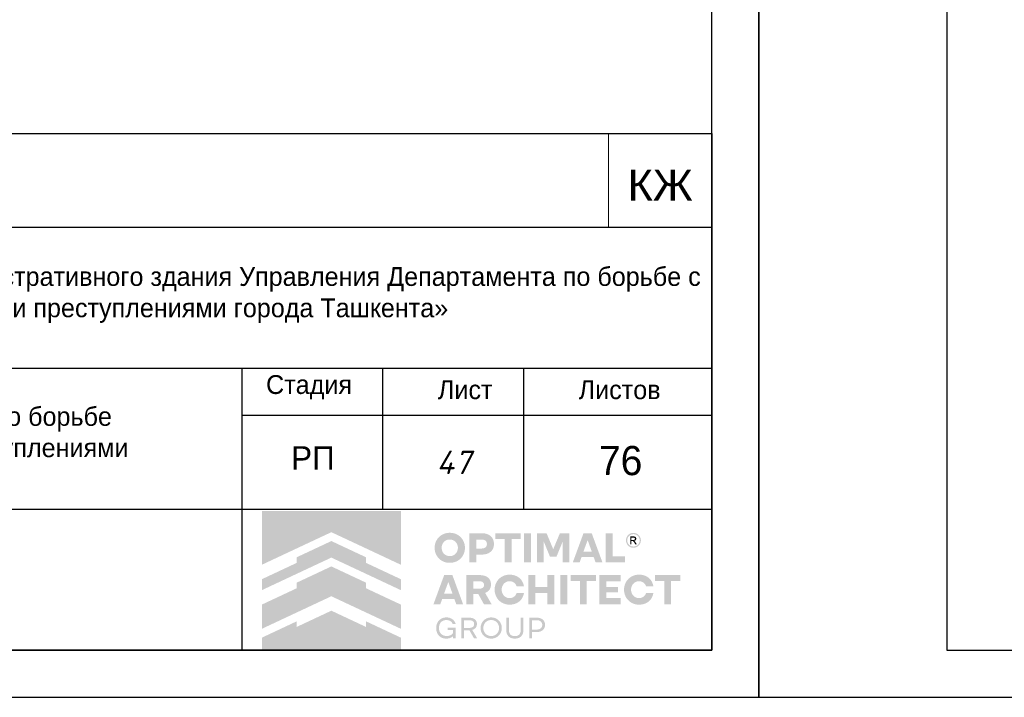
# Model space of a CAD drawing. Header units: millimetres. Extents: x -33345 to 4712671, y -3392 to 121473.
# Tile 593 of 656: x 3052967 to 3063445, y 44501 to 51712. Entities that reach past the tile are written whole.
import ezdxf

# ---------------------------------------------------------------- set-up
doc = ezdxf.new("R2010")
doc.units = ezdxf.units.MM
doc.layers.add('0.25', color=7, linetype='Continuous', lineweight=25)
doc.layers.add('Текст', color=7, linetype='Continuous', lineweight=20)
doc.layers.add('Лист', color=7, linetype='Continuous')
doc.styles.add('ISOCPEUR', font='isocpeui.ttf', dxfattribs={"height": 300})
doc.styles.get("Standard").update_dxf_attribs({"font": 'arial.ttf'})
doc.styles.add('X-U-RW-01$0$StyleROMANS', font='GOTHIC.TTF')

# ---------------------------------------------------------------- blocks, each defined once
blk = doc.blocks.new('*U340')
at = {"layer": '0.25', "color": 5, "linetype": 'Continuous', "lineweight": 25, "ltscale": 100}
blk.add_lwpolyline([(-42000, 0), (0, 0), (0, 29700), (-42000, 29700), (-42000, 0)], dxfattribs=at)
at = {"layer": '0.25', "color": 7, "linetype": 'Continuous', "lineweight": 30, "ltscale": 100}
blk.add_lwpolyline([(-40000, 500), (-500, 500), (-500, 29200), (-40000, 29200), (-40000, 500)], dxfattribs=at)
blk = doc.blocks.new('*U328')
at = {"layer": '0.25', "color": 5, "linetype": 'Continuous', "lineweight": 25, "ltscale": 100}
blk.add_lwpolyline([(-59400, 0), (0, 0), (0, 42000), (-59400, 42000), (-59400, 0)], dxfattribs=at)
at = {"layer": '0.25', "color": 7, "linetype": 'Continuous', "lineweight": 30, "ltscale": 100}
blk.add_lwpolyline([(-57400, 500), (-500, 500), (-500, 41500), (-57400, 41500), (-57400, 500)], dxfattribs=at)
blk = doc.blocks.new('logo')
at = {"true_color": 0x90e0ed}
h = blk.add_hatch(color=141, dxfattribs=at)
h.dxf.hatch_style = 1
h.paths.add_polyline_path([(5.672, 5.668), (0.009, 5.668), (0.009, 3.483), (1.425, 4.147), (2.84, 4.81), (4.256, 4.147), (5.672, 3.483)])
at = {"true_color": 0x1f2877}
h = blk.add_hatch(color=166, dxfattribs=at)
h.dxf.hatch_style = 1
h.paths.add_polyline_path([(2.84, 4.449), (1.425, 3.786), (1.425, 3.558), (0.009, 2.894), (0.009, 2.448), (1.425, 3.112), (2.84, 3.775), (4.256, 3.112), (5.672, 2.448), (5.672, 2.894), (4.256, 3.558), (4.256, 3.786)])
h.paths.add_polyline_path([(2.84, 3.415), (1.425, 2.751), (1.425, 2.523), (0.009, 1.86), (0.009, 0.873), (1.425, 1.536), (2.84, 2.199), (4.256, 1.536), (5.672, 0.873), (5.672, 1.86), (4.256, 2.523), (4.256, 2.751)])
h.paths.add_polyline_path([(2.84, 1.611), (1.425, 0.947), (1.425, 1.176), (0.009, 0.512), (0.009, 0.005), (5.672, 0.005), (5.672, 0.512), (4.256, 1.176), (4.256, 0.947)])
at = {"true_color": 0x212121}
h = blk.add_hatch(color=250, dxfattribs=at)
h.dxf.hatch_style = 1
h.paths.add_polyline_path([(8.107, 4.61), (8.086, 4.63), (8.064, 4.649), (8.041, 4.667), (8.017, 4.683), (7.992, 4.699), (7.967, 4.713), (7.94, 4.726), (7.912, 4.738), (7.884, 4.749), (7.855, 4.759), (7.825, 4.766), (7.795, 4.773), (7.763, 4.778), (7.732, 4.782), (7.7, 4.784), (7.667, 4.785), (7.634, 4.784), (7.602, 4.782), (7.571, 4.778), (7.54, 4.773), (7.51, 4.766), (7.48, 4.758), (7.451, 4.749), (7.422, 4.738), (7.394, 4.725), (7.367, 4.712), (7.341, 4.697), (7.316, 4.682), (7.292, 4.665), (7.269, 4.648), (7.247, 4.629), (7.226, 4.609), (7.206, 4.588), (7.187, 4.566), (7.169, 4.544), (7.153, 4.52), (7.137, 4.495), (7.122, 4.47), (7.109, 4.443), (7.097, 4.416), (7.086, 4.387), (7.076, 4.359), (7.068, 4.329), (7.061, 4.299), (7.056, 4.268), (7.053, 4.237), (7.05, 4.205), (7.05, 4.173), (7.05, 4.14), (7.053, 4.108), (7.056, 4.077), (7.061, 4.047), (7.068, 4.016), (7.076, 3.987), (7.086, 3.958), (7.097, 3.93), (7.109, 3.903), (7.122, 3.876), (7.137, 3.85), (7.153, 3.826), (7.169, 3.802), (7.187, 3.779), (7.206, 3.757), (7.226, 3.736), (7.247, 3.716), (7.269, 3.697), (7.292, 3.679), (7.316, 3.662), (7.341, 3.647), (7.367, 3.633), (7.394, 3.619), (7.422, 3.607), (7.451, 3.596), (7.48, 3.587), (7.51, 3.579), (7.54, 3.573), (7.571, 3.568), (7.602, 3.564), (7.634, 3.562), (7.667, 3.561), (7.7, 3.562), (7.732, 3.564), (7.763, 3.568), (7.795, 3.573), (7.825, 3.579), (7.855, 3.587), (7.884, 3.596), (7.912, 3.607), (7.94, 3.619), (7.967, 3.633), (7.992, 3.647), (8.017, 3.662), (8.041, 3.679), (8.064, 3.697), (8.086, 3.716), (8.107, 3.736), (8.127, 3.757), (8.146, 3.779), (8.164, 3.802), (8.181, 3.826), (8.196, 3.85), (8.211, 3.876), (8.224, 3.903), (8.237, 3.93), (8.248, 3.958), (8.257, 3.987), (8.265, 4.016), (8.272, 4.047), (8.277, 4.077), (8.281, 4.108), (8.283, 4.14), (8.284, 4.173), (8.283, 4.205), (8.281, 4.237), (8.277, 4.268), (8.272, 4.299), (8.265, 4.329), (8.257, 4.359), (8.248, 4.387), (8.237, 4.416), (8.224, 4.443), (8.211, 4.47), (8.196, 4.495), (8.181, 4.52), (8.164, 4.544), (8.146, 4.567), (8.127, 4.589)])
h.paths.add_polyline_path([(7.841, 4.464), (7.854, 4.455), (7.867, 4.446), (7.879, 4.436), (7.891, 4.426), (7.902, 4.415), (7.913, 4.403), (7.923, 4.391), (7.933, 4.379), (7.942, 4.366), (7.95, 4.352), (7.958, 4.338), (7.965, 4.324), (7.972, 4.308), (7.977, 4.293), (7.982, 4.277), (7.987, 4.261), (7.99, 4.244), (7.993, 4.228), (7.995, 4.21), (7.996, 4.193), (7.996, 4.175), (7.996, 4.157), (7.995, 4.139), (7.993, 4.121), (7.99, 4.104), (7.987, 4.088), (7.982, 4.071), (7.977, 4.055), (7.972, 4.039), (7.965, 4.024), (7.958, 4.009), (7.95, 3.994), (7.942, 3.981), (7.933, 3.967), (7.923, 3.955), (7.913, 3.942), (7.902, 3.931), (7.891, 3.92), (7.879, 3.909), (7.867, 3.9), (7.854, 3.891), (7.841, 3.882), (7.827, 3.874), (7.813, 3.867), (7.798, 3.86), (7.783, 3.854), (7.767, 3.849), (7.751, 3.844), (7.735, 3.841), (7.718, 3.838), (7.701, 3.836), (7.684, 3.835), (7.667, 3.834), (7.649, 3.835), (7.632, 3.836), (7.615, 3.838), (7.598, 3.841), (7.582, 3.844), (7.566, 3.849), (7.551, 3.854), (7.535, 3.86), (7.521, 3.867), (7.506, 3.874), (7.492, 3.882), (7.479, 3.891), (7.466, 3.9), (7.454, 3.909), (7.442, 3.92), (7.431, 3.931), (7.42, 3.942), (7.41, 3.955), (7.4, 3.967), (7.391, 3.981), (7.383, 3.994), (7.375, 4.009), (7.368, 4.024), (7.362, 4.039), (7.356, 4.055), (7.351, 4.071), (7.347, 4.088), (7.343, 4.104), (7.34, 4.121), (7.338, 4.139), (7.337, 4.157), (7.337, 4.175), (7.337, 4.193), (7.338, 4.21), (7.34, 4.228), (7.343, 4.244), (7.347, 4.261), (7.351, 4.277), (7.356, 4.293), (7.362, 4.308), (7.368, 4.324), (7.375, 4.338), (7.383, 4.352), (7.391, 4.366), (7.4, 4.379), (7.41, 4.391), (7.42, 4.403), (7.431, 4.415), (7.442, 4.426), (7.454, 4.436), (7.466, 4.446), (7.479, 4.455), (7.492, 4.464), (7.506, 4.472), (7.521, 4.479), (7.535, 4.486), (7.551, 4.492), (7.566, 4.497), (7.582, 4.501), (7.598, 4.505), (7.615, 4.508), (7.632, 4.51), (7.649, 4.511), (7.667, 4.511), (7.684, 4.511), (7.701, 4.51), (7.718, 4.508), (7.735, 4.505), (7.751, 4.501), (7.767, 4.497), (7.783, 4.492), (7.798, 4.486), (7.813, 4.479), (7.827, 4.472)], flags=16)
h.paths.add_polyline_path([(9.335, 4.648), (9.319, 4.662), (9.301, 4.675), (9.283, 4.687), (9.264, 4.698), (9.245, 4.709), (9.224, 4.719), (9.203, 4.728), (9.181, 4.736), (9.158, 4.743), (9.134, 4.749), (9.11, 4.755), (9.085, 4.759), (9.059, 4.762), (9.032, 4.765), (9.005, 4.766), (8.977, 4.767), (8.47, 4.767), (8.47, 3.579), (8.75, 3.579), (8.75, 3.898), (8.977, 3.898), (9.005, 3.898), (9.032, 3.9), (9.059, 3.902), (9.085, 3.906), (9.11, 3.91), (9.134, 3.915), (9.158, 3.921), (9.181, 3.928), (9.203, 3.936), (9.224, 3.945), (9.245, 3.954), (9.264, 3.965), (9.283, 3.976), (9.301, 3.988), (9.319, 4.001), (9.335, 4.014), (9.35, 4.029), (9.365, 4.044), (9.379, 4.059), (9.391, 4.076), (9.403, 4.093), (9.414, 4.111), (9.424, 4.13), (9.432, 4.15), (9.44, 4.17), (9.447, 4.191), (9.453, 4.212), (9.458, 4.234), (9.461, 4.257), (9.464, 4.28), (9.466, 4.304), (9.466, 4.329), (9.466, 4.353), (9.464, 4.377), (9.461, 4.401), (9.458, 4.424), (9.453, 4.446), (9.447, 4.468), (9.44, 4.489), (9.432, 4.51), (9.424, 4.53), (9.414, 4.549), (9.403, 4.567), (9.391, 4.585), (9.379, 4.602), (9.365, 4.618), (9.35, 4.633)])
h.paths.add_polyline_path([(8.75, 4.511), (8.959, 4.511), (8.984, 4.511), (9.008, 4.508), (9.031, 4.505), (9.052, 4.499), (9.071, 4.492), (9.09, 4.484), (9.106, 4.474), (9.121, 4.463), (9.135, 4.45), (9.147, 4.436), (9.156, 4.421), (9.165, 4.404), (9.171, 4.387), (9.175, 4.368), (9.178, 4.348), (9.179, 4.327), (9.178, 4.306), (9.175, 4.287), (9.171, 4.268), (9.165, 4.251), (9.156, 4.235), (9.147, 4.22), (9.135, 4.206), (9.121, 4.193), (9.106, 4.182), (9.09, 4.172), (9.071, 4.164), (9.052, 4.157), (9.031, 4.151), (9.008, 4.148), (8.984, 4.145), (8.959, 4.144), (8.75, 4.144)], flags=16)
h.paths.add_polyline_path([(10.558, 4.767), (9.528, 4.767), (9.528, 4.529), (9.904, 4.529), (9.904, 3.579), (10.182, 3.579), (10.182, 4.529), (10.558, 4.529)])
h.paths.add_polyline_path([(10.975, 4.767), (10.695, 4.767), (10.695, 3.579), (10.975, 3.579)])
h.paths.add_polyline_path([(11.611, 4.767), (11.223, 4.767), (11.223, 3.579), (11.498, 3.579), (11.498, 4.426), (11.751, 3.806), (12.012, 3.806), (12.267, 4.426), (12.267, 3.579), (12.542, 3.579), (12.542, 4.767), (12.154, 4.767), (11.882, 4.116)])
h.paths.add_polyline_path([(13.451, 4.767), (13.116, 4.767), (12.68, 3.579), (12.959, 3.579), (13.038, 3.799), (13.529, 3.799), (13.609, 3.579), (13.888, 3.579)])
h.paths.add_polyline_path([(13.285, 4.487), (13.457, 4.01), (13.111, 4.01)], flags=16)
h.paths.add_polyline_path([(14.306, 4.767), (14.026, 4.767), (14.026, 3.579), (14.808, 3.579), (14.808, 3.827), (14.306, 3.827)])
h.paths.add_polyline_path([(15.871, 2.84), (15.857, 2.86), (15.841, 2.879), (15.825, 2.898), (15.808, 2.916), (15.79, 2.933), (15.771, 2.949), (15.752, 2.964), (15.731, 2.978), (15.71, 2.992), (15.688, 3.004), (15.666, 3.016), (15.643, 3.027), (15.619, 3.037), (15.594, 3.046), (15.569, 3.053), (15.543, 3.06), (15.516, 3.066), (15.49, 3.071), (15.462, 3.074), (15.434, 3.077), (15.406, 3.079), (15.377, 3.079), (15.344, 3.078), (15.312, 3.076), (15.281, 3.072), (15.25, 3.067), (15.22, 3.061), (15.191, 3.052), (15.162, 3.043), (15.134, 3.031), (15.106, 3.019), (15.08, 3.005), (15.054, 2.991), (15.03, 2.975), (15.006, 2.958), (14.984, 2.94), (14.962, 2.921), (14.942, 2.901), (14.922, 2.88), (14.903, 2.858), (14.886, 2.835), (14.869, 2.811), (14.854, 2.787), (14.84, 2.761), (14.827, 2.734), (14.815, 2.707), (14.804, 2.679), (14.795, 2.65), (14.787, 2.621), (14.78, 2.591), (14.775, 2.561), (14.772, 2.53), (14.769, 2.499), (14.769, 2.468), (14.769, 2.436), (14.772, 2.405), (14.775, 2.374), (14.78, 2.344), (14.787, 2.314), (14.795, 2.285), (14.804, 2.256), (14.815, 2.228), (14.827, 2.201), (14.84, 2.174), (14.854, 2.149), (14.869, 2.124), (14.886, 2.1), (14.903, 2.077), (14.922, 2.055), (14.942, 2.034), (14.962, 2.014), (14.984, 1.995), (15.006, 1.977), (15.03, 1.96), (15.054, 1.945), (15.08, 1.93), (15.106, 1.916), (15.134, 1.904), (15.162, 1.893), (15.191, 1.883), (15.22, 1.875), (15.25, 1.868), (15.281, 1.863), (15.312, 1.859), (15.344, 1.857), (15.377, 1.856), (15.406, 1.856), (15.434, 1.858), (15.462, 1.861), (15.49, 1.864), (15.516, 1.869), (15.543, 1.875), (15.569, 1.882), (15.594, 1.89), (15.619, 1.898), (15.643, 1.908), (15.666, 1.919), (15.688, 1.931), (15.71, 1.943), (15.731, 1.957), (15.752, 1.971), (15.771, 1.986), (15.79, 2.002), (15.808, 2.019), (15.825, 2.037), (15.841, 2.056), (15.857, 2.075), (15.871, 2.096), (15.885, 2.117), (15.898, 2.139), (15.91, 2.161), (15.921, 2.185), (15.93, 2.209), (15.939, 2.233), (15.947, 2.259), (15.953, 2.284), (15.959, 2.311), (15.964, 2.338), (15.668, 2.338), (15.659, 2.314), (15.649, 2.291), (15.638, 2.269), (15.625, 2.249), (15.61, 2.23), (15.594, 2.213), (15.576, 2.196), (15.557, 2.181), (15.536, 2.168), (15.515, 2.156), (15.493, 2.146), (15.471, 2.138), (15.448, 2.132), (15.424, 2.127), (15.4, 2.125), (15.375, 2.124), (15.358, 2.124), (15.342, 2.125), (15.326, 2.127), (15.31, 2.13), (15.294, 2.134), (15.279, 2.139), (15.264, 2.144), (15.249, 2.15), (15.235, 2.157), (15.221, 2.165), (15.207, 2.173), (15.195, 2.182), (15.182, 2.191), (15.17, 2.201), (15.159, 2.212), (15.148, 2.223), (15.138, 2.235), (15.128, 2.247), (15.119, 2.26), (15.11, 2.273), (15.102, 2.287), (15.094, 2.302), (15.087, 2.316), (15.081, 2.332), (15.075, 2.348), (15.07, 2.364), (15.066, 2.381), (15.062, 2.397), (15.059, 2.414), (15.057, 2.432), (15.056, 2.45), (15.056, 2.468), (15.056, 2.486), (15.057, 2.503), (15.059, 2.521), (15.062, 2.538), (15.066, 2.555), (15.07, 2.571), (15.075, 2.587), (15.081, 2.603), (15.087, 2.619), (15.094, 2.634), (15.102, 2.648), (15.11, 2.662), (15.119, 2.675), (15.128, 2.688), (15.138, 2.7), (15.148, 2.712), (15.159, 2.723), (15.17, 2.734), (15.182, 2.744), (15.195, 2.753), (15.207, 2.762), (15.221, 2.77), (15.235, 2.778), (15.249, 2.785), (15.264, 2.791), (15.279, 2.797), (15.294, 2.801), (15.31, 2.805), (15.326, 2.808), (15.342, 2.81), (15.358, 2.811), (15.375, 2.812), (15.4, 2.811), (15.424, 2.808), (15.448, 2.803), (15.471, 2.797), (15.493, 2.789), (15.515, 2.779), (15.536, 2.767), (15.557, 2.754), (15.576, 2.739), (15.594, 2.722), (15.61, 2.705), (15.625, 2.686), (15.638, 2.666), (15.649, 2.644), (15.659, 2.621), (15.668, 2.597), (15.964, 2.597), (15.959, 2.624), (15.953, 2.651), (15.947, 2.677), (15.939, 2.702), (15.93, 2.726), (15.921, 2.75), (15.91, 2.774), (15.898, 2.796), (15.885, 2.818)])
h.paths.add_polyline_path([(14.632, 3.061), (13.76, 3.061), (13.76, 1.874), (14.632, 1.874), (14.632, 2.122), (14.04, 2.122), (14.04, 2.359), (14.528, 2.359), (14.528, 2.572), (14.04, 2.572), (14.04, 2.813), (14.632, 2.813)])
h.paths.add_polyline_path([(13.624, 3.061), (12.593, 3.061), (12.593, 2.824), (12.969, 2.824), (12.969, 1.874), (13.248, 1.874), (13.248, 2.824), (13.624, 2.824)])
h.paths.add_polyline_path([(12.457, 3.061), (12.177, 3.061), (12.177, 1.874), (12.457, 1.874)])
h.paths.add_polyline_path([(11.929, 3.061), (11.648, 3.061), (11.648, 2.572), (11.147, 2.572), (11.147, 3.061), (10.867, 3.061), (10.867, 1.874), (11.147, 1.874), (11.147, 2.329), (11.648, 2.329), (11.648, 1.874), (11.929, 1.874)])
h.paths.add_polyline_path([(10.624, 2.796), (10.611, 2.818), (10.597, 2.84), (10.583, 2.86), (10.567, 2.879), (10.551, 2.898), (10.534, 2.916), (10.516, 2.933), (10.497, 2.949), (10.477, 2.964), (10.457, 2.978), (10.436, 2.992), (10.414, 3.004), (10.392, 3.016), (10.368, 3.027), (10.344, 3.037), (10.32, 3.046), (10.294, 3.053), (10.269, 3.06), (10.242, 3.066), (10.215, 3.071), (10.188, 3.074), (10.16, 3.077), (10.132, 3.079), (10.103, 3.079), (10.07, 3.078), (10.038, 3.076), (10.007, 3.072), (9.976, 3.067), (9.946, 3.061), (9.917, 3.052), (9.888, 3.043), (9.86, 3.031), (9.832, 3.019), (9.806, 3.005), (9.78, 2.991), (9.756, 2.975), (9.732, 2.958), (9.71, 2.94), (9.688, 2.921), (9.667, 2.901), (9.648, 2.88), (9.629, 2.858), (9.612, 2.835), (9.595, 2.811), (9.58, 2.787), (9.566, 2.761), (9.553, 2.734), (9.541, 2.707), (9.53, 2.679), (9.52, 2.65), (9.512, 2.621), (9.506, 2.591), (9.501, 2.561), (9.497, 2.53), (9.495, 2.499), (9.494, 2.468), (9.495, 2.436), (9.497, 2.405), (9.501, 2.374), (9.506, 2.344), (9.512, 2.314), (9.52, 2.285), (9.53, 2.256), (9.541, 2.228), (9.553, 2.201), (9.566, 2.174), (9.58, 2.149), (9.595, 2.124), (9.612, 2.1), (9.629, 2.077), (9.648, 2.055), (9.667, 2.034), (9.688, 2.014), (9.71, 1.995), (9.732, 1.977), (9.756, 1.96), (9.78, 1.945), (9.806, 1.93), (9.832, 1.916), (9.86, 1.904), (9.888, 1.893), (9.917, 1.883), (9.946, 1.875), (9.976, 1.868), (10.007, 1.863), (10.038, 1.859), (10.07, 1.857), (10.103, 1.856), (10.132, 1.856), (10.16, 1.858), (10.188, 1.861), (10.215, 1.864), (10.242, 1.869), (10.269, 1.875), (10.294, 1.882), (10.32, 1.89), (10.344, 1.898), (10.368, 1.908), (10.392, 1.919), (10.414, 1.931), (10.436, 1.943), (10.457, 1.957), (10.477, 1.971), (10.497, 1.986), (10.516, 2.002), (10.534, 2.019), (10.551, 2.037), (10.567, 2.056), (10.583, 2.075), (10.597, 2.096), (10.611, 2.117), (10.624, 2.139), (10.636, 2.161), (10.646, 2.185), (10.656, 2.209), (10.665, 2.233), (10.673, 2.259), (10.679, 2.284), (10.685, 2.311), (10.689, 2.338), (10.393, 2.338), (10.385, 2.314), (10.375, 2.291), (10.364, 2.269), (10.351, 2.249), (10.336, 2.23), (10.32, 2.213), (10.302, 2.196), (10.282, 2.181), (10.262, 2.168), (10.241, 2.156), (10.219, 2.146), (10.197, 2.138), (10.174, 2.132), (10.15, 2.127), (10.126, 2.125), (10.101, 2.124), (10.084, 2.124), (10.068, 2.125), (10.052, 2.127), (10.036, 2.13), (10.02, 2.134), (10.005, 2.139), (9.99, 2.144), (9.975, 2.15), (9.961, 2.157), (9.947, 2.165), (9.933, 2.173), (9.92, 2.182), (9.908, 2.191), (9.896, 2.201), (9.885, 2.212), (9.874, 2.223), (9.864, 2.235), (9.854, 2.247), (9.844, 2.26), (9.836, 2.273), (9.828, 2.287), (9.82, 2.302), (9.813, 2.316), (9.806, 2.332), (9.801, 2.348), (9.796, 2.364), (9.791, 2.381), (9.788, 2.397), (9.785, 2.414), (9.783, 2.432), (9.782, 2.45), (9.782, 2.468), (9.782, 2.486), (9.783, 2.503), (9.785, 2.521), (9.788, 2.538), (9.791, 2.555), (9.796, 2.571), (9.801, 2.587), (9.806, 2.603), (9.813, 2.619), (9.82, 2.634), (9.828, 2.648), (9.836, 2.662), (9.844, 2.675), (9.854, 2.688), (9.864, 2.7), (9.874, 2.712), (9.885, 2.723), (9.896, 2.734), (9.908, 2.744), (9.92, 2.753), (9.933, 2.762), (9.947, 2.77), (9.961, 2.778), (9.975, 2.785), (9.99, 2.791), (10.005, 2.797), (10.02, 2.801), (10.036, 2.805), (10.052, 2.808), (10.068, 2.81), (10.084, 2.811), (10.101, 2.812), (10.126, 2.811), (10.15, 2.808), (10.174, 2.803), (10.197, 2.797), (10.219, 2.789), (10.241, 2.779), (10.262, 2.767), (10.282, 2.754), (10.302, 2.739), (10.32, 2.722), (10.336, 2.705), (10.351, 2.686), (10.364, 2.666), (10.375, 2.644), (10.385, 2.621), (10.393, 2.597), (10.689, 2.597), (10.685, 2.624), (10.679, 2.651), (10.673, 2.677), (10.665, 2.702), (10.656, 2.726), (10.646, 2.75), (10.636, 2.774)])
h.paths.add_polyline_path([(9.251, 2.936), (9.221, 2.962), (9.189, 2.986), (9.153, 3.006), (9.113, 3.023), (9.07, 3.037), (9.024, 3.047), (8.974, 3.055), (8.921, 3.06), (8.865, 3.061), (8.347, 3.061), (8.347, 1.874), (8.628, 1.874), (8.628, 2.294), (8.826, 2.294), (9.057, 1.874), (9.372, 1.874), (9.108, 2.335), (9.136, 2.346), (9.162, 2.359), (9.187, 2.374), (9.21, 2.39), (9.231, 2.407), (9.25, 2.425), (9.268, 2.445), (9.284, 2.466), (9.299, 2.488), (9.311, 2.512), (9.322, 2.537), (9.33, 2.563), (9.337, 2.59), (9.342, 2.619), (9.345, 2.649), (9.346, 2.68), (9.344, 2.725), (9.338, 2.766), (9.328, 2.805), (9.315, 2.842), (9.297, 2.876), (9.276, 2.907)])
h.paths.add_polyline_path([(8.949, 2.802), (8.967, 2.796), (8.984, 2.789), (8.999, 2.781), (9.012, 2.772), (9.024, 2.761), (9.035, 2.75), (9.044, 2.737), (9.051, 2.724), (9.056, 2.709), (9.06, 2.693), (9.063, 2.677), (9.064, 2.659), (9.063, 2.642), (9.06, 2.626), (9.056, 2.61), (9.051, 2.596), (9.044, 2.582), (9.035, 2.57), (9.024, 2.559), (9.012, 2.548), (8.999, 2.539), (8.984, 2.531), (8.967, 2.524), (8.949, 2.518), (8.93, 2.514), (8.909, 2.511), (8.887, 2.509), (8.863, 2.508), (8.628, 2.508), (8.628, 2.812), (8.863, 2.812), (8.887, 2.811), (8.909, 2.809), (8.93, 2.806)], flags=16)
h.paths.add_polyline_path([(7.773, 3.061), (7.438, 3.061), (7.002, 1.874), (7.28, 1.874), (7.36, 2.093), (7.851, 2.093), (7.931, 1.874), (8.209, 1.874)])
h.paths.add_polyline_path([(7.606, 2.781), (7.778, 2.304), (7.433, 2.304)], flags=16)
h.paths.add_polyline_path([(17.059, 3.061), (16.029, 3.061), (16.029, 2.824), (16.405, 2.824), (16.405, 1.874), (16.683, 1.874), (16.683, 2.824), (17.059, 2.824)])
at = {"true_color": 0xa7a9ac}
h = blk.add_hatch(color=253, dxfattribs=at)
h.dxf.hatch_style = 1
h.paths.add_polyline_path([(15.277, 4.754), (15.255, 4.763), (15.232, 4.77), (15.208, 4.776), (15.185, 4.779), (15.164, 4.781), (15.162, 4.781), (15.138, 4.781), (15.127, 4.78), (15.114, 4.779), (15.101, 4.777), (15.088, 4.775), (15.076, 4.772), (15.063, 4.769), (15.05, 4.765), (15.038, 4.76), (15.026, 4.755), (14.997, 4.739), (14.969, 4.721), (14.945, 4.701), (14.923, 4.679), (14.903, 4.654), (14.886, 4.628), (14.872, 4.599), (14.86, 4.567), (14.856, 4.553), (14.853, 4.539), (14.85, 4.525), (14.848, 4.51), (14.847, 4.496), (14.847, 4.481), (14.847, 4.466), (14.848, 4.452), (14.851, 4.426), (14.857, 4.402), (14.864, 4.378), (14.873, 4.355), (14.884, 4.333), (14.896, 4.312), (14.911, 4.291), (14.928, 4.272), (14.94, 4.259), (14.954, 4.247), (14.968, 4.236), (14.982, 4.225), (14.997, 4.216), (15.013, 4.207), (15.029, 4.2), (15.046, 4.193), (15.064, 4.187), (15.082, 4.182), (15.1, 4.179), (15.119, 4.176), (15.14, 4.175), (15.16, 4.175), (15.181, 4.176), (15.202, 4.179), (15.222, 4.183), (15.241, 4.188), (15.26, 4.195), (15.279, 4.203), (15.297, 4.212), (15.314, 4.222), (15.331, 4.234), (15.347, 4.247), (15.364, 4.263), (15.38, 4.28), (15.395, 4.298), (15.408, 4.317), (15.419, 4.337), (15.429, 4.358), (15.437, 4.38), (15.444, 4.403), (15.448, 4.418), (15.45, 4.433), (15.452, 4.448), (15.453, 4.463), (15.454, 4.466), (15.454, 4.49), (15.453, 4.501), (15.45, 4.523), (15.446, 4.544), (15.441, 4.565), (15.434, 4.586), (15.426, 4.605), (15.416, 4.624), (15.405, 4.643), (15.392, 4.661), (15.38, 4.676), (15.368, 4.69), (15.354, 4.703), (15.34, 4.715), (15.326, 4.726), (15.31, 4.736), (15.294, 4.745)])
h.paths.add_polyline_path([(15.249, 4.711), (15.292, 4.687), (15.329, 4.657), (15.36, 4.619), (15.383, 4.576), (15.398, 4.529), (15.403, 4.478), (15.398, 4.427), (15.383, 4.379), (15.36, 4.336), (15.329, 4.299), (15.291, 4.268), (15.248, 4.245), (15.2, 4.23), (15.149, 4.225), (15.099, 4.23), (15.051, 4.245), (15.009, 4.268), (14.971, 4.299), (14.941, 4.337), (14.917, 4.38), (14.903, 4.427), (14.897, 4.478), (14.903, 4.529), (14.917, 4.576), (14.941, 4.619), (14.972, 4.657), (15.009, 4.688), (15.052, 4.711), (15.099, 4.726), (15.15, 4.731), (15.201, 4.726)], flags=16)
h.paths.add_polyline_path([(15.197, 4.632), (15.209, 4.629), (15.219, 4.625), (15.227, 4.621), (15.235, 4.616), (15.242, 4.61), (15.249, 4.603), (15.254, 4.596), (15.259, 4.587), (15.263, 4.578), (15.267, 4.565), (15.269, 4.553), (15.269, 4.541), (15.267, 4.529), (15.264, 4.518), (15.259, 4.507), (15.252, 4.496), (15.244, 4.486), (15.238, 4.48), (15.232, 4.475), (15.225, 4.471), (15.218, 4.467), (15.211, 4.464), (15.203, 4.461), (15.196, 4.459), (15.187, 4.458), (15.177, 4.456), (15.177, 4.456), (15.189, 4.449), (15.197, 4.445), (15.203, 4.439), (15.209, 4.433), (15.215, 4.426), (15.226, 4.413), (15.235, 4.399), (15.245, 4.386), (15.254, 4.372), (15.29, 4.313), (15.291, 4.311), (15.289, 4.31), (15.23, 4.31), (15.226, 4.312), (15.182, 4.389), (15.157, 4.425), (15.152, 4.43), (15.147, 4.435), (15.141, 4.439), (15.135, 4.442), (15.129, 4.445), (15.122, 4.447), (15.115, 4.448), (15.107, 4.448), (15.072, 4.449), (15.07, 4.449), (15.07, 4.311), (15.018, 4.311), (15.018, 4.636), (15.02, 4.637), (15.161, 4.635), (15.173, 4.635), (15.185, 4.634)], flags=0)
h.paths.add_polyline_path([(15.178, 4.588), (15.187, 4.584), (15.196, 4.579), (15.2, 4.576), (15.203, 4.572), (15.206, 4.568), (15.209, 4.564), (15.211, 4.559), (15.212, 4.554), (15.213, 4.549), (15.213, 4.544), (15.213, 4.538), (15.212, 4.533), (15.211, 4.528), (15.209, 4.523), (15.206, 4.518), (15.203, 4.514), (15.199, 4.51), (15.195, 4.506), (15.19, 4.503), (15.184, 4.5), (15.178, 4.499), (15.173, 4.497), (15.161, 4.495), (15.15, 4.494), (15.138, 4.494), (15.127, 4.494), (15.074, 4.493), (15.071, 4.493), (15.071, 4.592), (15.096, 4.592), (15.159, 4.591), (15.169, 4.59)], flags=0)
h.paths.add_polyline_path([(15.267, 4.565), (15.263, 4.578), (15.259, 4.587), (15.254, 4.596), (15.249, 4.603), (15.242, 4.61), (15.235, 4.616), (15.227, 4.621), (15.219, 4.625), (15.209, 4.629), (15.197, 4.632), (15.185, 4.634), (15.173, 4.635), (15.161, 4.635), (15.02, 4.637), (15.018, 4.636), (15.018, 4.311), (15.07, 4.311), (15.07, 4.449), (15.072, 4.449), (15.107, 4.448), (15.115, 4.448), (15.122, 4.447), (15.129, 4.445), (15.135, 4.442), (15.141, 4.439), (15.147, 4.435), (15.152, 4.43), (15.157, 4.425), (15.182, 4.389), (15.226, 4.312), (15.23, 4.31), (15.289, 4.31), (15.291, 4.311), (15.29, 4.313), (15.254, 4.372), (15.245, 4.386), (15.235, 4.399), (15.226, 4.413), (15.215, 4.426), (15.209, 4.433), (15.203, 4.439), (15.197, 4.445), (15.189, 4.449), (15.177, 4.456), (15.187, 4.458), (15.196, 4.459), (15.203, 4.461), (15.211, 4.464), (15.218, 4.467), (15.225, 4.471), (15.232, 4.475), (15.238, 4.48), (15.244, 4.486), (15.252, 4.496), (15.259, 4.507), (15.264, 4.518), (15.267, 4.529), (15.269, 4.541), (15.269, 4.553)], flags=0)
h = blk.add_hatch(color=253, dxfattribs=at)
h.dxf.hatch_style = 1
h.paths.add_polyline_path([(15.242, 4.61), (15.235, 4.616), (15.227, 4.621), (15.219, 4.625), (15.209, 4.629), (15.197, 4.632), (15.185, 4.634), (15.173, 4.635), (15.161, 4.635), (15.02, 4.637), (15.018, 4.636), (15.018, 4.311), (15.07, 4.311), (15.07, 4.449), (15.072, 4.449), (15.107, 4.448), (15.115, 4.448), (15.122, 4.447), (15.129, 4.445), (15.135, 4.442), (15.141, 4.439), (15.147, 4.435), (15.152, 4.43), (15.157, 4.425), (15.182, 4.389), (15.226, 4.312), (15.23, 4.31), (15.289, 4.31), (15.291, 4.311), (15.29, 4.313), (15.254, 4.372), (15.245, 4.386), (15.235, 4.399), (15.226, 4.413), (15.215, 4.426), (15.209, 4.433), (15.203, 4.439), (15.197, 4.445), (15.189, 4.449), (15.177, 4.456), (15.187, 4.458), (15.196, 4.459), (15.203, 4.461), (15.211, 4.464), (15.218, 4.467), (15.225, 4.471), (15.232, 4.475), (15.238, 4.48), (15.244, 4.486), (15.252, 4.496), (15.259, 4.507), (15.264, 4.518), (15.267, 4.529), (15.269, 4.541), (15.269, 4.553), (15.267, 4.565), (15.263, 4.578), (15.259, 4.587), (15.254, 4.596), (15.249, 4.603)])
h.paths.add_polyline_path([(15.169, 4.59), (15.178, 4.588), (15.187, 4.584), (15.196, 4.579), (15.2, 4.576), (15.203, 4.572), (15.206, 4.568), (15.209, 4.564), (15.211, 4.559), (15.212, 4.554), (15.213, 4.549), (15.213, 4.544), (15.213, 4.538), (15.212, 4.533), (15.211, 4.528), (15.209, 4.523), (15.206, 4.518), (15.203, 4.514), (15.199, 4.51), (15.195, 4.506), (15.19, 4.503), (15.184, 4.5), (15.178, 4.499), (15.173, 4.497), (15.161, 4.495), (15.15, 4.494), (15.138, 4.494), (15.127, 4.494), (15.074, 4.493), (15.071, 4.493), (15.071, 4.592), (15.096, 4.592), (15.159, 4.591)], flags=16)
h = blk.add_hatch(color=253, dxfattribs=at)
h.dxf.hatch_style = 1
h.paths.add_polyline_path([(7.824, 1.219), (7.813, 1.23), (7.803, 1.24), (7.791, 1.249), (7.78, 1.258), (7.768, 1.267), (7.756, 1.275), (7.743, 1.283), (7.73, 1.29), (7.716, 1.297), (7.703, 1.303), (7.688, 1.309), (7.674, 1.314), (7.659, 1.319), (7.644, 1.323), (7.628, 1.326), (7.613, 1.329), (7.597, 1.332), (7.581, 1.334), (7.564, 1.335), (7.547, 1.336), (7.53, 1.336), (7.506, 1.335), (7.483, 1.334), (7.461, 1.331), (7.439, 1.328), (7.417, 1.323), (7.396, 1.317), (7.376, 1.31), (7.356, 1.302), (7.337, 1.293), (7.319, 1.284), (7.301, 1.273), (7.284, 1.262), (7.268, 1.25), (7.253, 1.237), (7.238, 1.224), (7.224, 1.21), (7.211, 1.195), (7.199, 1.179), (7.187, 1.163), (7.176, 1.146), (7.166, 1.129), (7.157, 1.11), (7.149, 1.092), (7.141, 1.073), (7.134, 1.053), (7.128, 1.033), (7.124, 1.012), (7.119, 0.991), (7.116, 0.97), (7.114, 0.949), (7.113, 0.927), (7.112, 0.904), (7.113, 0.88), (7.114, 0.857), (7.116, 0.834), (7.12, 0.811), (7.124, 0.789), (7.129, 0.768), (7.135, 0.747), (7.142, 0.727), (7.15, 0.707), (7.159, 0.688), (7.168, 0.67), (7.178, 0.652), (7.189, 0.636), (7.201, 0.62), (7.214, 0.605), (7.227, 0.59), (7.241, 0.577), (7.255, 0.564), (7.271, 0.552), (7.286, 0.54), (7.303, 0.53), (7.32, 0.52), (7.338, 0.511), (7.357, 0.503), (7.376, 0.496), (7.396, 0.49), (7.416, 0.485), (7.436, 0.48), (7.458, 0.477), (7.479, 0.475), (7.501, 0.473), (7.524, 0.473), (7.546, 0.473), (7.567, 0.474), (7.588, 0.476), (7.608, 0.479), (7.627, 0.483), (7.646, 0.488), (7.664, 0.493), (7.682, 0.5), (7.699, 0.507), (7.716, 0.514), (7.732, 0.523), (7.747, 0.532), (7.761, 0.541), (7.775, 0.551), (7.789, 0.562), (7.802, 0.574), (7.802, 0.485), (7.911, 0.485), (7.911, 0.921), (7.578, 0.921), (7.578, 0.827), (7.802, 0.827), (7.802, 0.709), (7.794, 0.695), (7.785, 0.681), (7.774, 0.668), (7.763, 0.656), (7.75, 0.645), (7.735, 0.634), (7.72, 0.624), (7.703, 0.615), (7.685, 0.606), (7.666, 0.599), (7.647, 0.593), (7.627, 0.588), (7.606, 0.584), (7.585, 0.581), (7.563, 0.58), (7.54, 0.579), (7.522, 0.579), (7.505, 0.58), (7.488, 0.582), (7.472, 0.585), (7.456, 0.588), (7.441, 0.592), (7.425, 0.597), (7.411, 0.602), (7.396, 0.608), (7.383, 0.615), (7.369, 0.622), (7.357, 0.63), (7.345, 0.639), (7.333, 0.648), (7.322, 0.658), (7.311, 0.668), (7.301, 0.679), (7.292, 0.69), (7.283, 0.702), (7.275, 0.715), (7.267, 0.728), (7.26, 0.741), (7.253, 0.756), (7.247, 0.77), (7.242, 0.786), (7.237, 0.801), (7.234, 0.817), (7.23, 0.834), (7.228, 0.851), (7.226, 0.868), (7.225, 0.886), (7.225, 0.904), (7.225, 0.921), (7.226, 0.938), (7.228, 0.954), (7.23, 0.97), (7.233, 0.986), (7.236, 1.001), (7.24, 1.016), (7.245, 1.031), (7.25, 1.046), (7.256, 1.06), (7.262, 1.074), (7.27, 1.087), (7.277, 1.099), (7.285, 1.112), (7.294, 1.123), (7.304, 1.135), (7.314, 1.145), (7.324, 1.155), (7.335, 1.165), (7.347, 1.174), (7.359, 1.182), (7.371, 1.19), (7.385, 1.197), (7.398, 1.204), (7.412, 1.21), (7.427, 1.215), (7.442, 1.22), (7.458, 1.223), (7.474, 1.226), (7.49, 1.228), (7.508, 1.229), (7.525, 1.23), (7.547, 1.229), (7.569, 1.227), (7.59, 1.224), (7.61, 1.219), (7.629, 1.214), (7.648, 1.207), (7.667, 1.199), (7.684, 1.189), (7.701, 1.178), (7.716, 1.166), (7.73, 1.154), (7.743, 1.14), (7.755, 1.125), (7.765, 1.109), (7.775, 1.091), (7.783, 1.073), (7.908, 1.073), (7.903, 1.089), (7.897, 1.104), (7.891, 1.118), (7.884, 1.132), (7.877, 1.146), (7.869, 1.159), (7.861, 1.172), (7.852, 1.185), (7.843, 1.197), (7.834, 1.208)])
h.paths.add_polyline_path([(8.756, 1.163), (8.751, 1.175), (8.746, 1.187), (8.74, 1.198), (8.733, 1.208), (8.725, 1.219), (8.717, 1.229), (8.709, 1.238), (8.7, 1.247), (8.69, 1.255), (8.68, 1.263), (8.669, 1.271), (8.658, 1.278), (8.646, 1.285), (8.634, 1.291), (8.621, 1.296), (8.608, 1.301), (8.594, 1.306), (8.579, 1.31), (8.565, 1.314), (8.549, 1.317), (8.534, 1.319), (8.517, 1.321), (8.501, 1.322), (8.484, 1.323), (8.466, 1.323), (8.136, 1.323), (8.136, 0.485), (8.245, 0.485), (8.245, 0.814), (8.464, 0.814), (8.654, 0.485), (8.783, 0.485), (8.579, 0.828), (8.602, 0.835), (8.623, 0.843), (8.643, 0.853), (8.662, 0.863), (8.679, 0.875), (8.695, 0.888), (8.709, 0.902), (8.723, 0.917), (8.734, 0.933), (8.744, 0.95), (8.753, 0.968), (8.76, 0.986), (8.766, 1.006), (8.769, 1.026), (8.772, 1.047), (8.773, 1.07), (8.772, 1.084), (8.771, 1.098), (8.77, 1.112), (8.767, 1.125), (8.764, 1.138), (8.761, 1.151)])
h.paths.add_polyline_path([(8.245, 1.223), (8.455, 1.223), (8.479, 1.223), (8.501, 1.221), (8.522, 1.218), (8.541, 1.213), (8.56, 1.207), (8.577, 1.2), (8.592, 1.192), (8.606, 1.182), (8.619, 1.171), (8.63, 1.159), (8.639, 1.146), (8.647, 1.132), (8.653, 1.117), (8.657, 1.101), (8.659, 1.084), (8.66, 1.066), (8.659, 1.047), (8.657, 1.03), (8.653, 1.014), (8.647, 0.999), (8.639, 0.985), (8.63, 0.972), (8.619, 0.96), (8.606, 0.949), (8.592, 0.94), (8.577, 0.931), (8.56, 0.924), (8.541, 0.918), (8.522, 0.914), (8.501, 0.911), (8.479, 0.909), (8.455, 0.908), (8.245, 0.908)], flags=16)
h.paths.add_polyline_path([(9.702, 1.165), (9.689, 1.181), (9.676, 1.197), (9.662, 1.212), (9.647, 1.226), (9.631, 1.239), (9.615, 1.252), (9.598, 1.263), (9.581, 1.274), (9.563, 1.285), (9.544, 1.294), (9.525, 1.303), (9.505, 1.311), (9.484, 1.317), (9.464, 1.323), (9.443, 1.328), (9.421, 1.331), (9.399, 1.334), (9.377, 1.336), (9.355, 1.336), (9.332, 1.336), (9.31, 1.334), (9.288, 1.331), (9.266, 1.328), (9.245, 1.323), (9.225, 1.317), (9.204, 1.311), (9.184, 1.303), (9.165, 1.294), (9.146, 1.285), (9.128, 1.274), (9.111, 1.263), (9.094, 1.252), (9.078, 1.239), (9.062, 1.226), (9.047, 1.212), (9.033, 1.197), (9.02, 1.181), (9.007, 1.165), (8.995, 1.148), (8.984, 1.131), (8.974, 1.113), (8.965, 1.094), (8.956, 1.075), (8.948, 1.055), (8.941, 1.034), (8.936, 1.014), (8.931, 0.993), (8.928, 0.971), (8.925, 0.949), (8.923, 0.927), (8.923, 0.904), (8.923, 0.882), (8.925, 0.859), (8.928, 0.838), (8.931, 0.816), (8.936, 0.795), (8.941, 0.774), (8.948, 0.754), (8.956, 0.734), (8.965, 0.715), (8.974, 0.696), (8.984, 0.678), (8.995, 0.66), (9.007, 0.644), (9.02, 0.628), (9.033, 0.612), (9.047, 0.597), (9.062, 0.583), (9.078, 0.57), (9.094, 0.557), (9.111, 0.545), (9.128, 0.534), (9.146, 0.524), (9.165, 0.514), (9.184, 0.506), (9.204, 0.498), (9.225, 0.491), (9.245, 0.486), (9.266, 0.481), (9.288, 0.477), (9.31, 0.475), (9.332, 0.473), (9.355, 0.473), (9.377, 0.473), (9.399, 0.475), (9.421, 0.477), (9.443, 0.481), (9.464, 0.486), (9.484, 0.491), (9.505, 0.498), (9.525, 0.506), (9.544, 0.514), (9.563, 0.524), (9.581, 0.534), (9.598, 0.545), (9.615, 0.557), (9.631, 0.57), (9.647, 0.583), (9.662, 0.597), (9.676, 0.612), (9.689, 0.628), (9.702, 0.644), (9.714, 0.66), (9.725, 0.678), (9.735, 0.696), (9.744, 0.715), (9.753, 0.734), (9.761, 0.754), (9.768, 0.774), (9.773, 0.795), (9.778, 0.816), (9.782, 0.838), (9.784, 0.859), (9.786, 0.882), (9.786, 0.904), (9.786, 0.927), (9.784, 0.949), (9.782, 0.971), (9.778, 0.993), (9.773, 1.014), (9.768, 1.034), (9.761, 1.055), (9.753, 1.075), (9.744, 1.094), (9.735, 1.113), (9.725, 1.131), (9.714, 1.148)])
h.paths.add_polyline_path([(9.126, 1.137), (9.136, 1.148), (9.148, 1.158), (9.16, 1.167), (9.172, 1.176), (9.185, 1.184), (9.198, 1.192), (9.212, 1.199), (9.227, 1.205), (9.242, 1.211), (9.257, 1.216), (9.272, 1.22), (9.288, 1.223), (9.304, 1.226), (9.321, 1.228), (9.337, 1.229), (9.355, 1.23), (9.372, 1.229), (9.388, 1.228), (9.405, 1.226), (9.421, 1.223), (9.437, 1.22), (9.452, 1.216), (9.467, 1.211), (9.482, 1.205), (9.497, 1.199), (9.511, 1.192), (9.524, 1.184), (9.537, 1.176), (9.549, 1.167), (9.561, 1.158), (9.573, 1.148), (9.583, 1.137), (9.594, 1.126), (9.604, 1.114), (9.613, 1.102), (9.621, 1.089), (9.629, 1.076), (9.637, 1.063), (9.644, 1.048), (9.65, 1.034), (9.655, 1.019), (9.66, 1.003), (9.664, 0.988), (9.668, 0.972), (9.67, 0.955), (9.672, 0.939), (9.673, 0.922), (9.674, 0.904), (9.673, 0.887), (9.672, 0.87), (9.67, 0.853), (9.668, 0.837), (9.664, 0.821), (9.66, 0.805), (9.655, 0.79), (9.65, 0.775), (9.644, 0.76), (9.637, 0.746), (9.629, 0.732), (9.621, 0.719), (9.613, 0.707), (9.604, 0.694), (9.594, 0.683), (9.583, 0.672), (9.573, 0.661), (9.561, 0.651), (9.549, 0.641), (9.537, 0.633), (9.524, 0.624), (9.511, 0.617), (9.497, 0.61), (9.482, 0.603), (9.467, 0.598), (9.452, 0.593), (9.437, 0.589), (9.421, 0.585), (9.405, 0.582), (9.388, 0.581), (9.372, 0.579), (9.355, 0.579), (9.337, 0.579), (9.321, 0.581), (9.304, 0.582), (9.288, 0.585), (9.272, 0.589), (9.257, 0.593), (9.242, 0.598), (9.227, 0.603), (9.212, 0.61), (9.198, 0.617), (9.185, 0.624), (9.172, 0.633), (9.16, 0.641), (9.148, 0.651), (9.136, 0.661), (9.126, 0.672), (9.115, 0.683), (9.105, 0.694), (9.096, 0.707), (9.088, 0.719), (9.08, 0.732), (9.072, 0.746), (9.065, 0.76), (9.059, 0.775), (9.054, 0.79), (9.049, 0.805), (9.045, 0.821), (9.041, 0.837), (9.039, 0.853), (9.037, 0.87), (9.036, 0.887), (9.035, 0.904), (9.036, 0.922), (9.037, 0.939), (9.039, 0.955), (9.041, 0.972), (9.045, 0.988), (9.049, 1.003), (9.054, 1.019), (9.059, 1.034), (9.065, 1.048), (9.072, 1.063), (9.08, 1.076), (9.088, 1.089), (9.096, 1.102), (9.105, 1.114), (9.115, 1.126)], flags=16)
h.paths.add_polyline_path([(10.079, 1.323), (9.97, 1.323), (9.97, 0.817), (9.97, 0.797), (9.972, 0.778), (9.973, 0.759), (9.976, 0.741), (9.979, 0.723), (9.983, 0.705), (9.988, 0.689), (9.994, 0.672), (10, 0.656), (10.007, 0.641), (10.015, 0.627), (10.023, 0.613), (10.032, 0.6), (10.042, 0.587), (10.052, 0.575), (10.063, 0.564), (10.074, 0.553), (10.086, 0.543), (10.099, 0.534), (10.113, 0.525), (10.127, 0.517), (10.141, 0.51), (10.156, 0.503), (10.172, 0.496), (10.189, 0.491), (10.205, 0.486), (10.223, 0.482), (10.241, 0.479), (10.259, 0.476), (10.278, 0.474), (10.298, 0.473), (10.318, 0.473), (10.338, 0.473), (10.358, 0.474), (10.377, 0.476), (10.395, 0.479), (10.413, 0.482), (10.43, 0.486), (10.447, 0.491), (10.464, 0.496), (10.479, 0.503), (10.495, 0.51), (10.509, 0.517), (10.523, 0.525), (10.536, 0.534), (10.549, 0.543), (10.561, 0.553), (10.573, 0.564), (10.583, 0.575), (10.593, 0.587), (10.603, 0.6), (10.612, 0.613), (10.62, 0.627), (10.628, 0.641), (10.635, 0.656), (10.641, 0.672), (10.646, 0.689), (10.651, 0.705), (10.655, 0.723), (10.659, 0.741), (10.661, 0.759), (10.663, 0.778), (10.664, 0.797), (10.665, 0.817), (10.665, 1.323), (10.556, 1.323), (10.556, 0.817), (10.555, 0.788), (10.552, 0.761), (10.547, 0.736), (10.54, 0.713), (10.531, 0.691), (10.521, 0.671), (10.508, 0.653), (10.494, 0.636), (10.477, 0.621), (10.46, 0.608), (10.44, 0.597), (10.419, 0.589), (10.396, 0.582), (10.372, 0.577), (10.346, 0.574), (10.318, 0.573), (10.29, 0.574), (10.264, 0.577), (10.24, 0.582), (10.217, 0.589), (10.196, 0.597), (10.176, 0.608), (10.158, 0.621), (10.142, 0.636), (10.127, 0.653), (10.114, 0.671), (10.103, 0.691), (10.095, 0.713), (10.088, 0.736), (10.083, 0.761), (10.08, 0.788), (10.079, 0.817)])
h.paths.add_polyline_path([(11.497, 1.203), (11.488, 1.214), (11.479, 1.225), (11.469, 1.235), (11.459, 1.245), (11.448, 1.254), (11.437, 1.262), (11.425, 1.27), (11.412, 1.278), (11.399, 1.285), (11.385, 1.291), (11.371, 1.297), (11.356, 1.303), (11.341, 1.308), (11.326, 1.312), (11.309, 1.315), (11.293, 1.318), (11.276, 1.321), (11.259, 1.322), (11.241, 1.323), (11.223, 1.323), (10.911, 1.323), (10.911, 0.485), (11.02, 0.485), (11.02, 0.742), (11.223, 0.742), (11.241, 0.742), (11.259, 0.743), (11.276, 0.745), (11.293, 0.747), (11.309, 0.75), (11.326, 0.754), (11.341, 0.758), (11.356, 0.763), (11.371, 0.769), (11.385, 0.775), (11.399, 0.781), (11.412, 0.789), (11.425, 0.796), (11.437, 0.805), (11.448, 0.814), (11.459, 0.823), (11.469, 0.833), (11.479, 0.843), (11.488, 0.854), (11.497, 0.866), (11.505, 0.878), (11.512, 0.89), (11.519, 0.903), (11.525, 0.916), (11.53, 0.93), (11.535, 0.944), (11.539, 0.959), (11.542, 0.973), (11.545, 0.988), (11.546, 1.004), (11.548, 1.02), (11.548, 1.036), (11.548, 1.052), (11.546, 1.067), (11.545, 1.083), (11.542, 1.098), (11.539, 1.112), (11.535, 1.127), (11.53, 1.14), (11.525, 1.154), (11.519, 1.167), (11.512, 1.18), (11.505, 1.192)])
h.paths.add_polyline_path([(11.02, 1.223), (11.211, 1.223), (11.236, 1.223), (11.26, 1.22), (11.282, 1.216), (11.303, 1.21), (11.323, 1.203), (11.342, 1.194), (11.359, 1.184), (11.375, 1.171), (11.389, 1.158), (11.401, 1.143), (11.412, 1.128), (11.42, 1.111), (11.427, 1.093), (11.431, 1.074), (11.434, 1.054), (11.435, 1.033), (11.434, 1.012), (11.431, 0.992), (11.427, 0.973), (11.42, 0.955), (11.412, 0.938), (11.401, 0.922), (11.389, 0.907), (11.375, 0.894), (11.359, 0.882), (11.342, 0.871), (11.323, 0.862), (11.303, 0.855), (11.282, 0.849), (11.26, 0.845), (11.236, 0.843), (11.211, 0.842), (11.02, 0.842)], flags=16)
blk = doc.blocks.new('medgor')
at = {"linetype": 'Continuous', "lineweight": 0}
for p, q in [((-43992634, 22934575), (-43993734, 22934575)), ((-43993734, 22934575), (-43993734, 22933575))]:
    blk.add_line(p, q, dxfattribs=at)
at = {"ltscale": 25}
for p, q in [((-43992634, 22933575), (-44011134, 22933575)), ((-43992634, 22932075), (-44011134, 22932075)), ((-43997634, 22929075), (-43997634, 22932075)), ((-43996134, 22930575), (-43996134, 22932075)), ((-43994634, 22930575), (-43994634, 22932075)), ((-43992634, 22931575), (-43997634, 22931575)), ((-43992634, 22930575), (-44011134, 22930575))]:
    blk.add_line(p, q, dxfattribs=at)
blk.add_lwpolyline([(-44011134, 22934575), (-43992634, 22934575), (-43992634, 22929075), (-44011134, 22929075)], close=True, dxfattribs=at)
at = {"xscale": 261.1155435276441, "yscale": 261.1155435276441, "zscale": 261.1155435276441}
blk.add_blockref('logo', (-43997425, 22929076), dxfattribs=at)
at = {"color": 7, "linetype": 'Continuous', "lineweight": 0, "ltscale": 4, "insert": (-43993184, 22934025), "char_height": 330, "width": 1100, "attachment_point": 5}
blk.add_mtext('{\\C256;КЖ}', dxfattribs=at)
at = {"layer": 'Текст', "style": 'X-U-RW-01$0$StyleROMANS'}
blk.add_text('76', height=310.7, dxfattribs=at).set_placement((-43993836, 22930939))
at = {"layer": 'Текст', "attachment_point": 8, "style": 'X-U-RW-01$0$StyleROMANS'}
for s, insert, char_height, width in [('\\pxqc;«Строительство 5-этажного административного здания Управления Департамента по борьбе с экономическими преступлениями города Ташкента»', (-43998711, 22932559), 200, 11910.39), ('Стадия', (-43996921, 22931745), 200, 748.42), ('Лист', (-43995259, 22931745), 200, 748.42), ('Листов', (-43993616, 22931745), 200, 748.42), ('Здание Департамента по борьбе\\P с экономическими преступлениями', (-44001076, 22931070), 200, 11910.39), ('РП', (-43996880, 22930997), 250, 748.42)]:
    blk.add_mtext(s, dxfattribs=dict(at, insert=insert, char_height=char_height, width=width))

msp = doc.modelspace()

# ---------------------------------------------------------------- block references
msp.add_blockref('medgor', (47052967.457, -22884073.497, 1359241.5))
at = {"layer": 'Лист', "ltscale": 100, "transparency": 33554687}
for name, p in [('*U328', (3060833.349, 44501.326, 1359241.5)), ('*U340', (3102833.349, 44501.326, 1359241.5))]:
    msp.add_blockref(name, p, dxfattribs=at)

# ---------------------------------------------------------------- texts
at = {"insert": (3057583.349, 47001.326, 1359241.5), "char_height": 250, "width": 1500, "attachment_point": 5, "style": 'ISOCPEUR'}
msp.add_mtext('47', dxfattribs=at)

doc.saveas('drawing.dxf')
